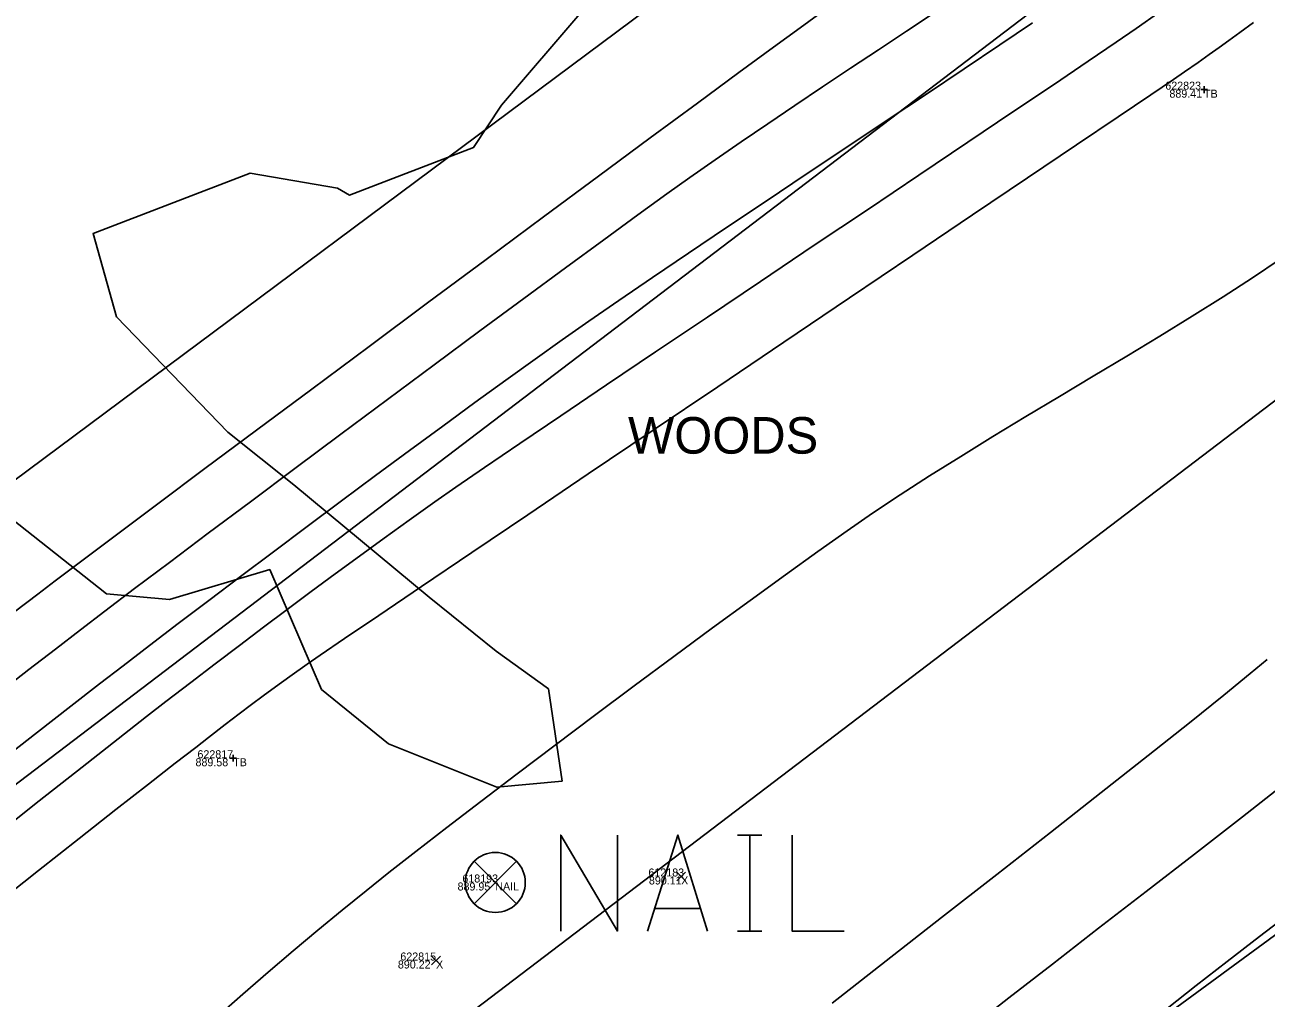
# Model space of a CAD drawing. Extents: x 1957117 to 1971063, y 701601 to 715861.
# Drawn here: x 1967664.8 to 1967719.1, y 710211.7 to 710254.3 of the extents above; entities that cross this region are included whole.
import ezdxf

# ---------------------------------------------------------------- set-up
doc = ezdxf.new("R2010")
doc.units = 0
for name, color, linetype in [('AP_X_Lights', 7, 'Continuous'), ('DT_X_Contour_Major', 7, 'Continuous'), ('DT_X_Contour_Minor', 7, 'Continuous'), ('GE_X_CL_20', 7, 'Continuous'), ('PV_P_Drive', 7, 'Continuous'), ('PV_P_Shoulder', 7, 'Continuous'), ('RS_Raster1', 7, 'Continuous'), ('RW_X_Esmt_RR', 7, 'Continuous'), ('RW_X_Fee_RW', 7, 'Continuous'), ('SC_Scratch1', 7, 'Continuous'), ('SC_Shading2', 7, 'Continuous'), ('SC_Shading5', 7, 'Continuous'), ('VG_X_Text', 7, 'Continuous'), ('VG_X_Tree_Line_Rt', 7, 'Continuous')]:
    doc.layers.add(name, color=color, linetype=linetype)

msp = doc.modelspace()

# ---------------------------------------------------------------- linework, layer by layer
at = {"layer": 'AP_X_Lights'}
for p, q in [((1967693.329, 710216.855), (1967693.717, 710217.245)), ((1967693.329, 710217.245), (1967693.717, 710216.855)), ((1967682.609, 710213.179), (1967682.997, 710213.569)), ((1967682.609, 710213.569), (1967682.997, 710213.179))]:
    msp.add_line(p, q, dxfattribs=at)
at = {"layer": 'DT_X_Contour_Major'}
for points in [[(1967664.358, 710228.625), (1967665.379, 710229.408), (1967666.143, 710229.989), (1967667.306, 710230.865), (1967668.818, 710231.999), (1967670.63, 710233.354), (1967672.691, 710234.892), (1967674.952, 710236.578), (1967677.362, 710238.373), (1967679.872, 710240.24), (1967682.433, 710242.143), (1967684.993, 710244.044), (1967687.503, 710245.906), (1967689.914, 710247.692), (1967692.175, 710249.365), (1967694.237, 710250.888), (1967696.049, 710252.223), (1967697.562, 710253.334), (1967698.726, 710254.183), (1967699.491, 710254.733)], [(1967664.358, 710228.625), (1967665.379, 710229.408), (1967666.143, 710229.989), (1967667.306, 710230.865), (1967668.818, 710231.999), (1967670.63, 710233.354), (1967672.691, 710234.892), (1967674.952, 710236.578), (1967677.362, 710238.373), (1967679.872, 710240.24), (1967682.433, 710242.143), (1967684.993, 710244.044), (1967687.503, 710245.906), (1967689.914, 710247.692), (1967692.175, 710249.365), (1967694.237, 710250.888), (1967696.049, 710252.223), (1967697.562, 710253.334), (1967698.726, 710254.183), (1967699.491, 710254.733)], [(1967719.72, 710244.057), (1967718.515, 710243.245), (1967717.227, 710242.41), (1967715.872, 710241.557), (1967714.465, 710240.69), (1967713.02, 710239.814), (1967711.552, 710238.932), (1967710.077, 710238.048), (1967708.609, 710237.167), (1967707.162, 710236.292), (1967705.753, 710235.428), (1967704.395, 710234.579), (1967703.104, 710233.748), (1967701.895, 710232.941), (1967700.79, 710232.175), (1967699.51, 710231.27), (1967698.083, 710230.246), (1967696.538, 710229.124), (1967694.902, 710227.926), (1967693.204, 710226.674), (1967691.471, 710225.387), (1967689.732, 710224.088), (1967688.015, 710222.798), (1967686.347, 710221.538), (1967684.758, 710220.329), (1967683.274, 710219.192), (1967681.924, 710218.149), (1967680.736, 710217.221), (1967679.739, 710216.429), (1967678.696, 710215.583), (1967677.633, 710214.701), (1967676.552, 710213.791), (1967675.459, 710212.857), (1967674.357, 710211.906), (1967673.252, 710210.943)], [(1967719.72, 710244.057), (1967718.515, 710243.245), (1967717.227, 710242.41), (1967715.872, 710241.557), (1967714.465, 710240.69), (1967713.02, 710239.814), (1967711.552, 710238.932), (1967710.077, 710238.048), (1967708.609, 710237.167), (1967707.162, 710236.292), (1967705.753, 710235.428), (1967704.395, 710234.579), (1967703.104, 710233.748), (1967701.895, 710232.941), (1967700.79, 710232.175), (1967699.51, 710231.27), (1967698.083, 710230.246), (1967696.538, 710229.124), (1967694.902, 710227.926), (1967693.204, 710226.674), (1967691.471, 710225.387), (1967689.732, 710224.088), (1967688.015, 710222.798), (1967686.347, 710221.538), (1967684.758, 710220.329), (1967683.274, 710219.192), (1967681.924, 710218.149), (1967680.736, 710217.221), (1967679.739, 710216.429), (1967678.696, 710215.583), (1967677.633, 710214.701), (1967676.552, 710213.791), (1967675.459, 710212.857), (1967674.357, 710211.906), (1967673.252, 710210.943)], [(1967700.132, 710211.514), (1967702.498, 710213.36), (1967704.916, 710215.249), (1967707.329, 710217.136), (1967709.677, 710218.977), (1967711.903, 710220.727), (1967713.948, 710222.342), (1967715.754, 710223.776), (1967717.262, 710224.985), (1967718.416, 710225.924), (1967719.155, 710226.548)], [(1967700.132, 710211.514), (1967702.498, 710213.36), (1967704.916, 710215.249), (1967707.329, 710217.136), (1967709.677, 710218.977), (1967711.903, 710220.727), (1967713.948, 710222.342), (1967715.754, 710223.776), (1967717.262, 710224.985), (1967718.416, 710225.924), (1967719.155, 710226.548)]]:
    msp.add_lwpolyline(points, dxfattribs=at)
at = {"layer": 'DT_X_Contour_Minor'}
for points in [[(1967663.333, 710218.686), (1967665.447, 710220.357), (1967667.317, 710221.833), (1967668.894, 710223.074), (1967670.131, 710224.042), (1967670.98, 710224.701), (1967672.072, 710225.538), (1967673.145, 710226.357), (1967674.203, 710227.162), (1967675.252, 710227.954), (1967676.296, 710228.737), (1967677.34, 710229.515), (1967678.39, 710230.291), (1967679.45, 710231.068), (1967680.526, 710231.848), (1967681.622, 710232.636), (1967682.743, 710233.434), (1967683.662, 710234.075), (1967684.917, 710234.937), (1967686.465, 710235.99), (1967688.26, 710237.205), (1967690.255, 710238.552), (1967692.407, 710240.001), (1967694.67, 710241.522), (1967696.999, 710243.086), (1967699.347, 710244.662), (1967701.67, 710246.221), (1967703.923, 710247.733), (1967706.061, 710249.168), (1967708.037, 710250.497), (1967709.807, 710251.689), (1967711.326, 710252.715), (1967712.547, 710253.545), (1967713.427, 710254.149), (1967714.468, 710254.876)], [(1967663.333, 710218.686), (1967665.447, 710220.357), (1967667.317, 710221.833), (1967668.894, 710223.074), (1967670.131, 710224.042), (1967670.98, 710224.701), (1967672.072, 710225.538), (1967673.145, 710226.357), (1967674.203, 710227.162), (1967675.252, 710227.954), (1967676.296, 710228.737), (1967677.34, 710229.515), (1967678.39, 710230.291), (1967679.45, 710231.068), (1967680.526, 710231.848), (1967681.622, 710232.636), (1967682.743, 710233.434), (1967683.662, 710234.075), (1967684.917, 710234.937), (1967686.465, 710235.99), (1967688.26, 710237.205), (1967690.255, 710238.552), (1967692.407, 710240.001), (1967694.67, 710241.522), (1967696.999, 710243.086), (1967699.347, 710244.662), (1967701.67, 710246.221), (1967703.923, 710247.733), (1967706.061, 710249.168), (1967708.037, 710250.497), (1967709.807, 710251.689), (1967711.326, 710252.715), (1967712.547, 710253.545), (1967713.427, 710254.149), (1967714.468, 710254.876)], [(1967663.779, 710225.159), (1967664.991, 710226.1), (1967666.151, 710226.996), (1967667.246, 710227.839), (1967668.309, 710228.651), (1967669.619, 710229.644), (1967671.142, 710230.792), (1967672.841, 710232.068), (1967674.68, 710233.446), (1967676.623, 710234.898), (1967678.635, 710236.398), (1967680.679, 710237.919), (1967682.72, 710239.435), (1967684.722, 710240.917), (1967686.65, 710242.341), (1967688.466, 710243.678), (1967690.136, 710244.903), (1967691.624, 710245.989), (1967692.893, 710246.908), (1967693.908, 710247.634), (1967695.008, 710248.405), (1967696.144, 710249.189), (1967697.312, 710249.983), (1967698.503, 710250.786), (1967699.712, 710251.594), (1967700.931, 710252.406), (1967702.154, 710253.217), (1967703.375, 710254.027), (1967704.586, 710254.832)], [(1967663.779, 710225.159), (1967664.991, 710226.1), (1967666.151, 710226.996), (1967667.246, 710227.839), (1967668.309, 710228.651), (1967669.619, 710229.644), (1967671.142, 710230.792), (1967672.841, 710232.068), (1967674.68, 710233.446), (1967676.623, 710234.898), (1967678.635, 710236.398), (1967680.679, 710237.919), (1967682.72, 710239.435), (1967684.722, 710240.917), (1967686.65, 710242.341), (1967688.466, 710243.678), (1967690.136, 710244.903), (1967691.624, 710245.989), (1967692.893, 710246.908), (1967693.908, 710247.634), (1967695.008, 710248.405), (1967696.144, 710249.189), (1967697.312, 710249.983), (1967698.503, 710250.786), (1967699.712, 710251.594), (1967700.931, 710252.406), (1967702.154, 710253.217), (1967703.375, 710254.027), (1967704.586, 710254.832)], [(1967663.547, 710215.843), (1967665.42, 710217.319), (1967667.187, 710218.708), (1967668.802, 710219.975), (1967670.22, 710221.086), (1967671.397, 710222.006), (1967672.288, 710222.699), (1967672.847, 710223.132), (1967673.579, 710223.694), (1967674.189, 710224.161), (1967674.726, 710224.568), (1967675.241, 710224.952), (1967675.785, 710225.35), (1967676.408, 710225.799), (1967677.16, 710226.334), (1967677.733, 710226.73), (1967678.798, 710227.455), (1967680.297, 710228.471), (1967682.171, 710229.739), (1967684.362, 710231.219), (1967686.811, 710232.872), (1967689.46, 710234.659), (1967692.25, 710236.54), (1967695.123, 710238.477), (1967698.02, 710240.429), (1967700.883, 710242.358), (1967703.653, 710244.225), (1967706.273, 710245.99), (1967708.682, 710247.614), (1967710.824, 710249.058), (1967712.639, 710250.282), (1967714.069, 710251.247), (1967715.056, 710251.915), (1967715.54, 710252.245), (1967716.141, 710252.665), (1967716.628, 710253.011), (1967717.056, 710253.319), (1967717.484, 710253.629), (1967717.968, 710253.978), (1967718.564, 710254.405)], [(1967663.547, 710215.843), (1967665.42, 710217.319), (1967667.187, 710218.708), (1967668.802, 710219.975), (1967670.22, 710221.086), (1967671.397, 710222.006), (1967672.288, 710222.699), (1967672.847, 710223.132), (1967673.579, 710223.694), (1967674.189, 710224.161), (1967674.726, 710224.568), (1967675.241, 710224.952), (1967675.785, 710225.35), (1967676.408, 710225.799), (1967677.16, 710226.334), (1967677.733, 710226.73), (1967678.798, 710227.455), (1967680.297, 710228.471), (1967682.171, 710229.739), (1967684.362, 710231.219), (1967686.811, 710232.872), (1967689.46, 710234.659), (1967692.25, 710236.54), (1967695.123, 710238.477), (1967698.02, 710240.429), (1967700.883, 710242.358), (1967703.653, 710244.225), (1967706.273, 710245.99), (1967708.682, 710247.614), (1967710.824, 710249.058), (1967712.639, 710250.282), (1967714.069, 710251.247), (1967715.056, 710251.915), (1967715.54, 710252.245), (1967716.141, 710252.665), (1967716.628, 710253.011), (1967717.056, 710253.319), (1967717.484, 710253.629), (1967717.968, 710253.978), (1967718.564, 710254.405)], [(1967663.768, 710222.103), (1967665.375, 710223.364), (1967666.822, 710224.495), (1967668.079, 710225.472), (1967669.113, 710226.27), (1967670.273, 710227.158), (1967671.526, 710228.113), (1967672.858, 710229.123), (1967674.253, 710230.175), (1967675.695, 710231.26), (1967677.171, 710232.365), (1967678.663, 710233.478), (1967680.158, 710234.588), (1967681.64, 710235.683), (1967683.094, 710236.753), (1967684.505, 710237.784), (1967685.857, 710238.765), (1967687.136, 710239.686), (1967688.326, 710240.534), (1967689.482, 710241.344), (1967690.804, 710242.255), (1967692.266, 710243.252), (1967693.843, 710244.319), (1967695.508, 710245.439), (1967697.236, 710246.597), (1967699, 710247.776), (1967700.775, 710248.96), (1967702.534, 710250.134), (1967704.252, 710251.281), (1967705.903, 710252.385), (1967707.46, 710253.431), (1967708.898, 710254.401)], [(1967663.768, 710222.103), (1967665.375, 710223.364), (1967666.822, 710224.495), (1967668.079, 710225.472), (1967669.113, 710226.27), (1967670.273, 710227.158), (1967671.526, 710228.113), (1967672.858, 710229.123), (1967674.253, 710230.175), (1967675.695, 710231.26), (1967677.171, 710232.365), (1967678.663, 710233.478), (1967680.158, 710234.588), (1967681.64, 710235.683), (1967683.094, 710236.753), (1967684.505, 710237.784), (1967685.857, 710238.765), (1967687.136, 710239.686), (1967688.326, 710240.534), (1967689.482, 710241.344), (1967690.804, 710242.255), (1967692.266, 710243.252), (1967693.843, 710244.319), (1967695.508, 710245.439), (1967697.236, 710246.597), (1967699, 710247.776), (1967700.775, 710248.96), (1967702.534, 710250.134), (1967704.252, 710251.281), (1967705.903, 710252.385), (1967707.46, 710253.431), (1967708.898, 710254.401)], [(1967706.091, 710210.363), (1967707.856, 710211.738), (1967709.766, 710213.221), (1967711.781, 710214.783), (1967713.864, 710216.396), (1967715.975, 710218.032), (1967718.076, 710219.663), (1967720.128, 710221.258)], [(1967706.091, 710210.363), (1967707.856, 710211.738), (1967709.766, 710213.221), (1967711.781, 710214.783), (1967713.864, 710216.396), (1967715.975, 710218.032), (1967718.076, 710219.663), (1967720.128, 710221.258)], [(1967714.785, 710211.276), (1967716.053, 710212.279), (1967717.406, 710213.334), (1967718.826, 710214.429), (1967720.294, 710215.554)], [(1967714.785, 710211.276), (1967716.053, 710212.279), (1967717.406, 710213.334), (1967718.826, 710214.429), (1967720.294, 710215.554)]]:
    msp.add_lwpolyline(points, dxfattribs=at)
at = {"layer": 'GE_X_CL_20'}
msp.add_lwpolyline([(1968438.508, 710785.011), (1967254.18, 709883.777)], dxfattribs=at)
at = {"layer": 'PV_P_Drive'}
for p, q in [((1967716.252, 710251.472), (1967716.544, 710251.472)), ((1967716.398, 710251.618), (1967716.398, 710251.326)), ((1967716.398, 710251.472), (1967716.398, 710251.472)), ((1967673.782, 710222.223), (1967674.074, 710222.223)), ((1967673.928, 710222.369), (1967673.928, 710222.077)), ((1967673.928, 710222.223), (1967673.928, 710222.223))]:
    msp.add_line(p, q, dxfattribs=at)
at = {"layer": 'RW_X_Esmt_RR'}
msp.add_line((1967242.069, 709899.693), (1968426.396, 710800.927), dxfattribs=at)
msp.add_lwpolyline([(1968171.056, 710611.87), (1967279.514, 709947.668)], dxfattribs=at)
at = {"layer": 'RW_X_Fee_RW'}
msp.add_lwpolyline([(1963881.046, 707276.431), (1964172.578, 707701.964), (1964668.324, 708419.582), (1964735.207, 708501.875), (1964966.496, 708718.802), (1965107.468, 708816.338), (1965585.552, 709094.216), (1966091.861, 709326.705), (1966247.281, 709386.816), (1966633.174, 709551.737), (1966943.202, 709670.565), (1967172.032, 709812.662), (1967935.697, 710373.174), (1968346.714, 710683.963), (1968484.345, 710796.182), (1968743.632, 711067.038), (1968903.937, 711275.819), (1969041.222, 711501.316), (1969638.166, 712572.015), (1970019.077, 713196.718)], dxfattribs=at)
at = {"layer": 'SC_Shading2'}
for p, q in [((1967684.467, 710217.715), (1967686.323, 710215.859)), ((1967684.467, 710215.859), (1967686.323, 710217.715))]:
    msp.add_line(p, q, dxfattribs=at)
for points in [[(1967688.255, 710214.662), (1967688.255, 710218.862), (1967690.735, 710214.662), (1967690.735, 710218.862)], [(1967692.058, 710214.662), (1967693.381, 710218.862), (1967694.67, 710214.662)], [(1967695.993, 710218.862), (1967697.051, 710218.862)], [(1967696.522, 710214.662), (1967696.522, 710218.862)], [(1967698.374, 710218.862), (1967698.374, 710214.662), (1967700.656, 710214.662)], [(1967694.34, 710215.654), (1967692.389, 710215.654)], [(1967695.993, 710214.662), (1967697.051, 710214.662)]]:
    msp.add_lwpolyline(points, dxfattribs=at)
msp.add_circle((1967685.395, 710216.787), 1.312, dxfattribs=at)
at = {"layer": 'SC_Shading5'}
for points in [[(1963589.678, 706586.994), (1963626.625, 706689.548), (1963651.76, 706746.832), (1963668.09, 706778.596), (1963682.768, 706805.402), (1963734.424, 706911.594), (1963826.849, 707116.717), (1963877.258, 707215.645), (1963964.981, 707354.472), (1964070.526, 707509.355), (1964132.574, 707601.994), (1964163.9, 707642.169), (1964191.2, 707685.167), (1964278.98, 707807.131), (1964326.11, 707874.364), (1964396.427, 707968.962), (1964508.519, 708133.679), (1964655.588, 708336.552), (1964745.319, 708429.172), (1964840.327, 708522.317), (1964988.178, 708660.245), (1965089.796, 708739.041), (1965251.743, 708835.216), (1965415.807, 708922.048), (1965866.2, 709149.38), (1966173.543, 709294.131), (1966283.627, 709338.196), (1966534.003, 709419.214), (1966689.084, 709471.266), (1967008.468, 709641.817), (1967166.677, 709750.124), (1967422.113, 709931.083), (1967818.707, 710198.831), (1968187.021, 710459.852), (1968360.589, 710592.493), (1968496.543, 710707.847), (1968606.427, 710809.378), (1968733.391, 710937.091), (1968807.28, 711025.4), (1968843.008, 711077.094), (1968863.233, 711106.099), (1968909.747, 711171.311), (1968974.133, 711279.559), (1969130.932, 711546.915), (1969247.433, 711744.686), (1969402.714, 712016.424), (1969505.287, 712191.789), (1969666.311, 712460.805), (1969771.586, 712639.896), (1969880.058, 712820.917), (1969964.994, 712955.706), (1969990.005, 713000.084), (1970030.065, 713068.479)], [(1963609.915, 706579.703), (1963646.615, 706681.572), (1963671.193, 706737.585), (1963687.092, 706768.511), (1963701.884, 706795.526), (1963753.906, 706902.469), (1963846.249, 707107.41), (1963895.973, 707204.994), (1963982.966, 707342.667), (1964088.35, 707497.312), (1964150.015, 707589.379), (1964181.502, 707629.761), (1964209.024, 707673.109), (1964296.517, 707794.674), (1964343.552, 707861.772), (1964413.958, 707956.489), (1964526.123, 708121.313), (1964672.104, 708322.686), (1964760.576, 708414.006), (1964855.195, 708506.77), (1965002.134, 708643.847), (1965101.925, 708721.226), (1965262.272, 708816.451), (1965425.685, 708902.939), (1965875.63, 709130.044), (1966182.13, 709274.398), (1966290.944, 709317.954), (1966540.737, 709398.785), (1966697.632, 709451.445), (1967019.644, 709623.399), (1967178.971, 709732.471), (1967434.35, 709913.39), (1967830.945, 710181.14), (1968199.774, 710442.525), (1968374.086, 710575.735), (1968510.806, 710691.739), (1968621.36, 710793.889), (1968749.296, 710922.58), (1968824.413, 711012.355), (1968860.678, 711064.827), (1968880.812, 711093.701), (1968927.778, 711159.547), (1968992.655, 711268.62), (1969149.476, 711536.015), (1969266.039, 711733.891), (1969421.336, 712005.657), (1969523.8, 712180.835), (1969684.812, 712449.831), (1969790.084, 712628.917), (1969898.385, 712809.653), (1969983.474, 712944.685), (1970008.657, 712989.367), (1970048.626, 713057.607)]]:
    msp.add_spline(points, degree=3, dxfattribs=at)
at = {"layer": 'VG_X_Tree_Line_Rt'}
msp.add_lwpolyline([(1967689.184, 710254.891), (1967685.671, 710250.789), (1967684.446, 710248.946), (1967679.018, 710246.857), (1967678.49, 710247.161), (1967674.672, 710247.812), (1967667.804, 710245.179), (1967668.83, 710241.541), (1967673.688, 710236.487), (1967676.58, 710234.18), (1967682.495, 710229.263), (1967685.426, 710226.905), (1967687.719, 710225.253), (1967688.316, 710221.223), (1967685.455, 710220.959), (1967680.727, 710222.849), (1967677.796, 710225.235), (1967675.527, 710230.475), (1967671.136, 710229.168), (1967668.387, 710229.414), (1967663.921, 710232.939)], dxfattribs=at)

# ---------------------------------------------------------------- texts
at = {"layer": 'PV_P_Shoulder'}
for s, p in [('889.41', (1967714.882, 710251.122)), ('889.58', (1967672.28, 710221.873)), ('890.11', (1967692.114, 710216.7)), ('889.95', (1967683.744, 710216.437)), ('890.22', (1967681.133, 710213.024))]:
    msp.add_text(s, height=0.35, dxfattribs=at).set_placement(p)
at = {"layer": 'RS_Raster1'}
for s, p in [('622823', (1967714.703, 710251.472)), ('622817', (1967672.366, 710222.223)), ('618193', (1967683.954, 710216.787)), ('612183', (1967692.093, 710217.05)), ('622815', (1967681.241, 710213.374))]:
    msp.add_text(s, height=0.35, dxfattribs=at).set_placement(p)
at = {"layer": 'SC_Scratch1'}
for s, p in [('TB', (1967716.398, 710251.122)), ('TB', (1967673.928, 710221.873)), ('X', (1967693.523, 710216.7)), ('NAIL', (1967685.395, 710216.437)), ('X', (1967682.803, 710213.024))]:
    msp.add_text(s, height=0.35, dxfattribs=at).set_placement(p)
at = {"layer": 'VG_X_Text'}
msp.add_text('WOODS', height=1.6, dxfattribs=at).set_placement((1967691.201, 710235.548))

doc.saveas('drawing.dxf')
